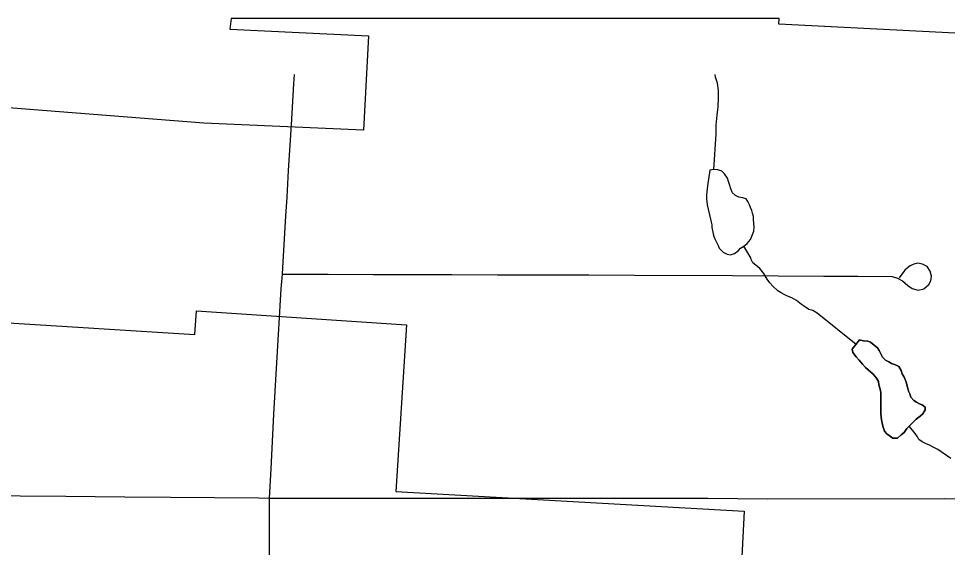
# Model space of a CAD drawing. Extents: x -11.4 to 84.1, y 11.1 to 59.
# Drawn here: x 28.301 to 28.933, y 47.089 to 47.448 of the extents above; entities that cross this region are included whole.
import ezdxf

# ---------------------------------------------------------------- set-up
doc = ezdxf.new("R2010")
doc.units = 0
for name, color, linetype in [('GM_X_Corporation', 7, 'Continuous'), ('GM_X_Minor_Lake', 7, 'Continuous'), ('GM_X_Minor_River', 7, 'Continuous'), ('GM_X_State_Route', 7, 'Continuous'), ('GM_X_Township_Road', 7, 'Continuous')]:
    doc.layers.add(name, color=color, linetype=linetype)

msp = doc.modelspace()

# ---------------------------------------------------------------- linework, layer by layer
at = {"layer": 'GM_X_Corporation'}
msp.add_line((28.81824, 47.44833), (28.44546, 47.44833), dxfattribs=at)
for points in [[(28.44546, 47.44833), (28.44455, 47.44112), (28.53898, 47.43662), (28.53548, 47.37236), (28.42679, 47.37725), (27.89224, 47.41905), (27.89257, 47.4253), (27.79268, 47.44833)], [(29.17063, 47.44833), (29.16933, 47.42653), (28.81804, 47.4445), (28.81824, 47.44833)], [(28.2903, 47.24157), (28.42072, 47.2334), (28.42172, 47.24957), (28.5648, 47.24008), (28.55737, 47.12683), (28.7946, 47.11346), (28.77683, 46.76871), (28.73379, 46.77147), (28.74706, 46.99577), (28.65864, 47.00186), (28.65525, 46.95254), (28.60594, 46.95577), (28.60858, 47.01026), (28.59714, 47.01103), (28.59712, 47.01103), (28.59707, 47.01009), (28.49816, 47.01681), (28.40014, 47.02337), (28.39736, 46.98115), (28.27402, 46.98922), (28.2903, 47.24157)]]:
    msp.add_lwpolyline(points, dxfattribs=at)
at = {"layer": 'GM_X_Minor_Lake'}
for points in [[(28.77125, 47.34533), (28.76947, 47.33467), (28.76914, 47.33048), (28.76879, 47.3282), (28.76882, 47.32554), (28.76924, 47.32212), (28.76929, 47.32178)], [(28.76929, 47.32178), (28.77164, 47.31188), (28.77204, 47.30998), (28.77244, 47.30809), (28.77247, 47.30618), (28.77326, 47.30315), (28.77367, 47.30087), (28.77445, 47.2986), (28.77562, 47.29633), (28.77679, 47.29406), (28.77757, 47.29217), (28.78026, 47.28953), (28.78294, 47.28804), (28.78522, 47.28768), (28.78788, 47.28847), (28.79052, 47.2904), (28.79201, 47.29231), (28.79428, 47.29348), (28.79654, 47.2954), (28.79879, 47.29808), (28.80027, 47.30152), (28.801, 47.30381), (28.80135, 47.30647), (28.80091, 47.31179), (28.80089, 47.31369), (28.8001, 47.31596), (28.7997, 47.31786), (28.79892, 47.31976), (28.79813, 47.32165), (28.79697, 47.32392), (28.79581, 47.32581), (28.79352, 47.32654), (28.79085, 47.3269), (28.78856, 47.32802), (28.78664, 47.3299), (28.78547, 47.33255), (28.78468, 47.33482), (28.78389, 47.33747), (28.7831, 47.33975), (28.78116, 47.34277), (28.77924, 47.34465), (28.77657, 47.34539), (28.77391, 47.34574), (28.77125, 47.34533)], [(28.87295, 47.22978), (28.86808, 47.22349), (28.86849, 47.22122), (28.8708, 47.2182), (28.87273, 47.21594), (28.87504, 47.2133), (28.87697, 47.21104), (28.87889, 47.20954), (28.88234, 47.20653), (28.88466, 47.20389), (28.88582, 47.20162), (28.88623, 47.19934), (28.88702, 47.19631), (28.88743, 47.19403), (28.88745, 47.19213), (28.88747, 47.19023), (28.8875, 47.18757), (28.88753, 47.18567), (28.88756, 47.18301), (28.8876, 47.17959), (28.88803, 47.17541), (28.88884, 47.17124), (28.89002, 47.16783), (28.89156, 47.16594), (28.89578, 47.16294), (28.89882, 47.16297), (28.90145, 47.16528), (28.90333, 47.16682), (28.9052, 47.1695), (28.90858, 47.17295), (28.91159, 47.17602), (28.91423, 47.17795)], [(28.87295, 47.22978), (28.87371, 47.22963), (28.87562, 47.22927), (28.87866, 47.22892), (28.88057, 47.22818), (28.88288, 47.22631), (28.88518, 47.22443), (28.88634, 47.22254), (28.88751, 47.22027), (28.88867, 47.218), (28.8906, 47.21612), (28.89289, 47.215), (28.8948, 47.21388), (28.89748, 47.21276), (28.89977, 47.21165), (28.90132, 47.209), (28.90211, 47.20673), (28.90327, 47.20484), (28.90405, 47.20294), (28.90484, 47.20105), (28.90564, 47.19764), (28.90643, 47.19499), (28.90721, 47.19309), (28.908, 47.19082), (28.90992, 47.18856), (28.91184, 47.18743), (28.91375, 47.18631), (28.91566, 47.18557), (28.91758, 47.18407), (28.9176, 47.18217), (28.91611, 47.17949), (28.91423, 47.17795), (28.91159, 47.17602), (28.90858, 47.17295), (28.9052, 47.1695), (28.90333, 47.16682), (28.90145, 47.16528), (28.89882, 47.16297), (28.89578, 47.16294), (28.89156, 47.16594), (28.89002, 47.16783), (28.88884, 47.17124), (28.88803, 47.17541), (28.8876, 47.17959), (28.88756, 47.18301), (28.88753, 47.18567), (28.8875, 47.18757), (28.88747, 47.19023), (28.88745, 47.19213), (28.88743, 47.19403), (28.88702, 47.19631), (28.88623, 47.19934), (28.88582, 47.20162), (28.88466, 47.20389), (28.88234, 47.20653), (28.87889, 47.20954), (28.87697, 47.21104), (28.87504, 47.2133), (28.87273, 47.21594), (28.8708, 47.2182), (28.86849, 47.22122), (28.86808, 47.22349), (28.87295, 47.22978)], [(28.91423, 47.17795), (28.91611, 47.17949), (28.9176, 47.18217), (28.91758, 47.18407), (28.91566, 47.18557), (28.91375, 47.18631), (28.91184, 47.18743), (28.90992, 47.18856), (28.908, 47.19082), (28.90721, 47.19309), (28.90643, 47.19499), (28.90564, 47.19764), (28.90484, 47.20105), (28.90405, 47.20294), (28.90327, 47.20484), (28.90211, 47.20673), (28.90132, 47.209), (28.89977, 47.21165), (28.89748, 47.21276), (28.8948, 47.21388), (28.89289, 47.215), (28.8906, 47.21612), (28.88867, 47.218), (28.88751, 47.22027), (28.88634, 47.22254), (28.88518, 47.22443), (28.88288, 47.22631), (28.88057, 47.22818), (28.87866, 47.22892), (28.87562, 47.22927), (28.87371, 47.22963), (28.87295, 47.22978)]]:
    msp.add_lwpolyline(points, dxfattribs=at)
at = {"layer": 'GM_X_Minor_River'}
for points in [[(28.77391, 47.34574), (28.77553, 47.36971), (28.77546, 47.37579), (28.77614, 47.38264), (28.77683, 47.38835), (28.77714, 47.39444), (28.77708, 47.39938), (28.77627, 47.40431), (28.77508, 47.40848), (28.7747, 47.41026)], [(28.8707, 47.22658), (28.84423, 47.24797), (28.84117, 47.24984), (28.8385, 47.25058), (28.8362, 47.25207), (28.83351, 47.25395), (28.83006, 47.25657), (28.827, 47.25844), (28.82395, 47.25955), (28.82165, 47.26067), (28.81974, 47.26179), (28.81744, 47.26329), (28.81398, 47.2663), (28.81206, 47.26856), (28.81013, 47.2712), (28.8078, 47.27498), (28.8051, 47.27838), (28.80241, 47.28063), (28.8005, 47.28213), (28.79933, 47.2844), (28.79894, 47.28554), (28.79428, 47.29348)], [(28.93509, 47.14927), (28.92628, 47.15526), (28.9236, 47.15675), (28.92054, 47.15825), (28.91786, 47.15936), (28.91557, 47.16048), (28.91327, 47.16198), (28.91249, 47.16387), (28.91094, 47.16613), (28.90703, 47.17095)]]:
    msp.add_lwpolyline(points, dxfattribs=at)
at = {"layer": 'GM_X_State_Route'}
for points in [[(28.48343, 47.32699), (28.48452, 47.345), (28.48638, 47.37601), (28.48806, 47.40392), (28.48845, 47.41026)], [(28.47141, 47.0577), (28.47152, 47.12226), (28.4726, 47.14209), (28.47354, 47.16071), (28.47449, 47.17932), (28.47633, 47.21033), (28.47794, 47.23743), (28.47954, 47.26454), (28.48025, 47.27452), (28.48078, 47.28297), (28.48265, 47.31399), (28.48343, 47.32699)]]:
    msp.add_lwpolyline(points, dxfattribs=at)
at = {"layer": 'GM_X_Township_Road'}
for points in [[(28.78656, 47.27364), (28.81763, 47.27344), (28.8487, 47.27324), (28.8719, 47.2731), (28.89511, 47.27295), (28.89881, 47.27189), (28.90233, 47.27004), (28.90577, 47.26678), (28.90886, 47.26484), (28.91282, 47.26369), (28.91687, 47.26458), (28.92022, 47.26748), (28.92146, 47.26995), (28.92199, 47.27321), (28.92102, 47.27665), (28.91899, 47.27973), (28.9159, 47.28141), (28.91273, 47.28194), (28.90991, 47.28132), (28.90745, 47.28027), (28.90559, 47.27894), (28.90392, 47.27718), (28.90004, 47.27198)], [(28.48025, 47.27452), (28.51132, 47.27444), (28.54238, 47.27436), (28.569, 47.27429), (28.59561, 47.27423), (28.62668, 47.27416), (28.65775, 47.27408), (28.68882, 47.274), (28.71989, 47.27392), (28.78656, 47.27364)], [(28.27073, 47.12406), (28.3018, 47.12379), (28.33287, 47.12352), (28.35297, 47.12334), (28.37308, 47.12317), (28.40415, 47.1229), (28.43413, 47.12263), (28.46411, 47.12236), (28.47152, 47.12226)], [(28.47152, 47.12226), (28.76979, 47.12215), (28.79008, 47.12197), (28.81036, 47.12178), (28.93064, 47.12187), (28.96171, 47.12179), (28.99278, 47.1217), (29.02385, 47.12161), (29.05492, 47.12152), (29.09644, 47.12141), (29.16815, 47.12121), (29.19922, 47.12112), (29.23029, 47.12103), (29.25905, 47.12095), (29.2878, 47.12087), (29.31887, 47.12078), (29.38733, 47.12046)]]:
    msp.add_lwpolyline(points, dxfattribs=at)

doc.saveas('drawing.dxf')
